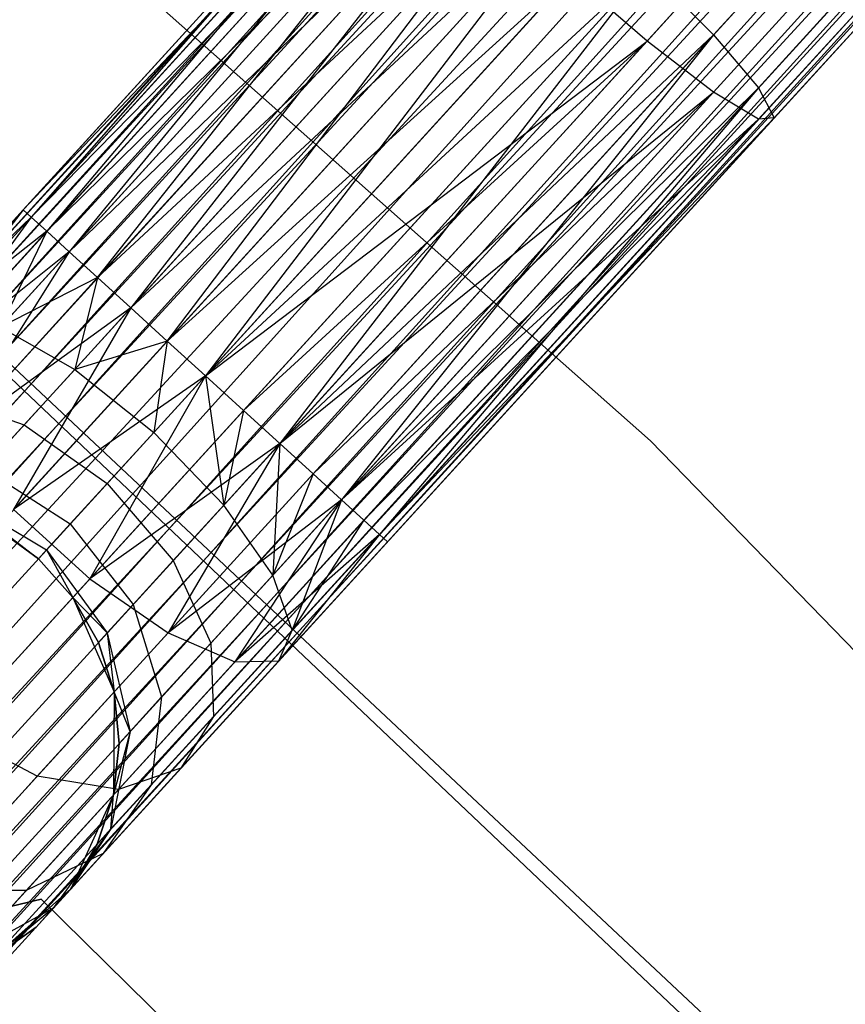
# Model space of a CAD drawing. Extents: x -102 to 102, y -101 to 102.
# Tile 451 of 481: x 41.34 to 44.67, y 43.63 to 47.61. Entities that reach past the tile are written whole.
import ezdxf

# ---------------------------------------------------------------- set-up
doc = ezdxf.new("R2010")
doc.units = 0
doc.header["$LTSCALE"] = 25.4
doc.layers.get('0').update_dxf_attribs({"linetype": 'CONTINUOUS'})

# ---------------------------------------------------------------- blocks, each defined once
blk = doc.blocks.new('NL2500011659_STL')
at = {"color": 0}
for p, q in [((28.4178, 32.6489, -7.3955), (53.6012, 60.2738, -7.3955)), ((28.4178, 32.6489, -7.6045), (53.6012, 60.2738, -7.3955)), ((28.4178, 32.6489, -7.6045), (53.6012, 60.2738, -7.3955)), ((28.4178, 32.6489, -7.3955), (53.6012, 60.2738, -7.3955)), ((53.6012, 60.2738, -7.3955), (28.4499, 32.6197, -7.191)), ((53.6012, 60.2738, -7.3955), (28.4499, 32.6197, -7.191)), ((53.6333, 60.2445, -7.809), (28.4178, 32.6489, -7.6045)), ((53.6333, 60.2445, -7.809), (28.4178, 32.6489, -7.6045)), ((28.4499, 32.6197, -7.809), (53.6333, 60.2445, -7.809)), ((28.4499, 32.6197, -7.809), (53.6333, 60.2445, -7.809)), ((28.5128, 32.5624, -8), (53.6333, 60.2445, -7.809)), ((28.5128, 32.5624, -8), (53.6333, 60.2445, -7.809)), ((28.4499, 32.6197, -7.191), (53.6962, 60.1872, -7)), ((28.4499, 32.6197, -7.191), (53.6962, 60.1872, -7)), ((28.5128, 32.5624, -7), (53.6962, 60.1872, -7)), ((28.5128, 32.5624, -7), (53.6962, 60.1872, -7)), ((53.6962, 60.1872, -7), (28.6036, 32.4796, -6.8309)), ((53.6962, 60.1872, -7), (28.6036, 32.4796, -6.8309)), ((53.787, 60.1045, -8.1691), (28.5128, 32.5624, -8)), ((53.787, 60.1045, -8.1691), (28.5128, 32.5624, -8)), ((28.6036, 32.4796, -8.1691), (53.787, 60.1045, -8.1691)), ((28.6036, 32.4796, -8.1691), (53.787, 60.1045, -8.1691)), ((28.7184, 32.3749, -8.309), (53.787, 60.1045, -8.1691)), ((28.7184, 32.3749, -8.309), (53.787, 60.1045, -8.1691)), ((28.6036, 32.4796, -6.8309), (53.9018, 59.9998, -6.691)), ((28.6036, 32.4796, -6.8309), (53.9018, 59.9998, -6.691)), ((28.7184, 32.3749, -6.691), (53.9018, 59.9998, -6.691)), ((28.7184, 32.3749, -6.691), (53.9018, 59.9998, -6.691)), ((53.9018, 59.9998, -6.691), (28.8522, 32.2529, -6.5865)), ((53.9018, 59.9998, -6.691), (28.8522, 32.2529, -6.5865)), ((54.0356, 59.8778, -8.4135), (28.7184, 32.3749, -8.309)), ((54.0356, 59.8778, -8.4135), (28.7184, 32.3749, -8.309)), ((28.8522, 32.2529, -8.4135), (54.0356, 59.8778, -8.4135)), ((28.8522, 32.2529, -8.4135), (54.0356, 59.8778, -8.4135)), ((28.9991, 32.119, -8.4782), (54.0356, 59.8778, -8.4135)), ((28.9991, 32.119, -8.4782), (54.0356, 59.8778, -8.4135)), ((28.8522, 32.2529, -6.5865), (54.1825, 59.7439, -6.5218)), ((28.8522, 32.2529, -6.5865), (54.1825, 59.7439, -6.5218)), ((28.9991, 32.119, -6.5218), (54.1825, 59.7439, -6.5218)), ((28.9991, 32.119, -6.5218), (54.1825, 59.7439, -6.5218)), ((28.9991, 32.119, -8.4782), (54.3362, 59.6038, -8.5)), ((28.9991, 32.119, -8.4782), (54.3362, 59.6038, -8.5)), ((29.1528, 31.9789, -6.5), (54.3362, 59.6038, -6.5)), ((29.1528, 31.9789, -6.5), (54.3362, 59.6038, -6.5)), ((29.1528, 31.9789, -8.5), (54.3362, 59.6038, -8.5)), ((29.1528, 31.9789, -8.5), (54.3362, 59.6038, -8.5)), ((29.3064, 31.8389, -8.4782), (54.3362, 59.6038, -8.5)), ((29.3064, 31.8389, -8.4782), (54.3362, 59.6038, -8.5)), ((29.3064, 31.8389, -6.5218), (54.4898, 59.4637, -6.5218)), ((29.3064, 31.8389, -6.5218), (54.4898, 59.4637, -6.5218)), ((54.4898, 59.4637, -6.5218), (29.4533, 31.7049, -6.5865)), ((54.4898, 59.4637, -6.5218), (29.4533, 31.7049, -6.5865)), ((54.6367, 59.3298, -8.4135), (29.3064, 31.8389, -8.4782)), ((54.6367, 59.3298, -8.4135), (29.3064, 31.8389, -8.4782)), ((29.4533, 31.7049, -8.4135), (54.6367, 59.3298, -8.4135)), ((29.4533, 31.7049, -8.4135), (54.6367, 59.3298, -8.4135)), ((29.5871, 31.5829, -8.309), (54.6367, 59.3298, -8.4135)), ((29.5871, 31.5829, -8.309), (54.6367, 59.3298, -8.4135)), ((29.4533, 31.7049, -6.5865), (54.7705, 59.2078, -6.691)), ((29.4533, 31.7049, -6.5865), (54.7705, 59.2078, -6.691)), ((29.5871, 31.5829, -6.691), (54.7705, 59.2078, -6.691)), ((29.5871, 31.5829, -6.691), (54.7705, 59.2078, -6.691)), ((54.7705, 59.2078, -6.691), (29.702, 31.4783, -6.8309)), ((54.7705, 59.2078, -6.691), (29.702, 31.4783, -6.8309)), ((54.8854, 59.1031, -8.1691), (29.5871, 31.5829, -8.309)), ((54.8854, 59.1031, -8.1691), (29.5871, 31.5829, -8.309)), ((29.702, 31.4783, -8.1691), (54.8854, 59.1031, -8.1691)), ((29.702, 31.4783, -8.1691), (54.8854, 59.1031, -8.1691)), ((29.7928, 31.3955, -8), (54.8854, 59.1031, -8.1691)), ((29.7928, 31.3955, -8), (54.8854, 59.1031, -8.1691)), ((29.702, 31.4783, -6.8309), (54.9762, 59.0204, -7)), ((29.702, 31.4783, -6.8309), (54.9762, 59.0204, -7)), ((29.7928, 31.3955, -7), (54.9762, 59.0204, -7)), ((29.7928, 31.3955, -7), (54.9762, 59.0204, -7)), ((54.9762, 59.0204, -7), (29.8556, 31.3382, -7.191)), ((54.9762, 59.0204, -7), (29.8556, 31.3382, -7.191)), ((55.039, 58.9631, -7.809), (29.7928, 31.3955, -8)), ((55.039, 58.9631, -7.809), (29.7928, 31.3955, -8)), ((29.8556, 31.3382, -7.809), (55.039, 58.9631, -7.809)), ((29.8556, 31.3382, -7.809), (55.039, 58.9631, -7.809)), ((29.8877, 31.3089, -7.6045), (55.039, 58.9631, -7.809)), ((29.8877, 31.3089, -7.6045), (55.039, 58.9631, -7.809)), ((29.8556, 31.3382, -7.191), (55.0711, 58.9338, -7.3955)), ((29.8556, 31.3382, -7.191), (55.0711, 58.9338, -7.3955)), ((55.0711, 58.9338, -7.3955), (29.8877, 31.3089, -7.6045)), ((29.8877, 31.3089, -7.3955), (55.0711, 58.9338, -7.3955)), ((55.0711, 58.9338, -7.3955), (29.8877, 31.3089, -7.6045)), ((29.8877, 31.3089, -7.3955), (55.0711, 58.9338, -7.3955)), ((45.7307, 49.2915, -307.7567), (44.1371, 47.5435, -308.1705)), ((45.7307, 49.2915, -307.7567), (44.1371, 47.5435, -308.1705)), ((45.3313, 49.1222, -306.0798), (43.8696, 47.5188, -306.4594)), ((45.3313, 49.1222, -306.0798), (43.8696, 47.5188, -306.4594)), ((43.8832, 45.9055, -308.5), (40.3295, 49.0553, -308.5)), ((40.3295, 49.0553, -318), (43.8832, 45.9055, -318)), ((43.8832, 45.9055, -308.5), (40.3295, 49.0553, -308.5)), ((40.3295, 49.0553, -318), (43.8832, 45.9055, -318)), ((45.8886, 49.0518, -307.4558), (44.3188, 47.3298, -307.8635)), ((45.8886, 49.0518, -307.4558), (44.3188, 47.3298, -307.8635)), ((45.6176, 48.9369, -306.3177), (44.1372, 47.313, -306.7021)), ((45.6176, 48.9369, -306.3177), (44.1372, 47.313, -306.7021)), ((45.9226, 48.8984, -307.0709), (44.383, 47.2095, -307.4707)), ((45.9226, 48.8984, -307.0709), (44.383, 47.2095, -307.4707)), ((45.8267, 48.8577, -306.6683), (44.3188, 47.2036, -307.0599)), ((45.8267, 48.8577, -306.6683), (44.3188, 47.2036, -307.0599)), ((42.9131, 48.5495, -307.4707), (41.3528, 46.8379, -307.3955)), ((42.9131, 48.5495, -307.4707), (41.3528, 46.8379, -307.6045)), ((42.9131, 48.5495, -307.4707), (41.3528, 46.8379, -307.3955)), ((42.9131, 48.5495, -307.4707), (41.3528, 46.8379, -307.6045)), ((42.9131, 48.5495, -307.4707), (41.3849, 46.8086, -307.809)), ((42.9131, 48.5495, -307.4707), (41.3849, 46.8086, -307.809)), ((42.9131, 48.4851, -307.0599), (41.3528, 46.8379, -307.3955)), ((42.9131, 48.4851, -307.0599), (41.3528, 46.8379, -307.3955)), ((43.0388, 48.4966, -307.8635), (41.3849, 46.8086, -307.809)), ((43.0388, 48.4966, -307.8635), (41.3849, 46.8086, -307.809)), ((42.9131, 48.4851, -307.0599), (41.3849, 46.8086, -307.191)), ((42.9131, 48.4851, -307.0599), (41.3849, 46.8086, -307.191)), ((43.0388, 48.4966, -307.8635), (41.4477, 46.7513, -308)), ((43.0388, 48.4966, -307.8635), (41.4477, 46.7513, -308)), ((42.9131, 48.4851, -307.0599), (41.4477, 46.7513, -307)), ((42.9131, 48.4851, -307.0599), (41.4477, 46.7513, -307)), ((43.0388, 48.4966, -307.8635), (41.5385, 46.6686, -308.1691)), ((43.0388, 48.4966, -307.8635), (41.5385, 46.6686, -308.1691)), ((43.2684, 48.3355, -308.1705), (41.5385, 46.6686, -308.1691)), ((43.2684, 48.3355, -308.1705), (41.5385, 46.6686, -308.1691)), ((43.2684, 48.3355, -308.1705), (41.6533, 46.5639, -308.309)), ((43.2684, 48.3355, -308.1705), (41.6533, 46.5639, -308.309)), ((43.2684, 48.3355, -308.1705), (41.7871, 46.4419, -308.4135)), ((43.2684, 48.3355, -308.1705), (41.7871, 46.4419, -308.4135)), ((43.0388, 48.3143, -306.7021), (41.4477, 46.7513, -307)), ((43.0388, 48.3143, -306.7021), (41.4477, 46.7513, -307)), ((43.0388, 48.3143, -306.7021), (41.5385, 46.6686, -306.8309)), ((43.0388, 48.3143, -306.7021), (41.5385, 46.6686, -306.8309)), ((41.6533, 46.5639, -306.691), (43.0388, 48.3143, -306.7021)), ((41.6533, 46.5639, -306.691), (43.0388, 48.3143, -306.7021)), ((43.5622, 48.094, -308.3385), (41.7871, 46.4419, -308.4135)), ((43.5622, 48.094, -308.3385), (41.7871, 46.4419, -308.4135)), ((43.5622, 48.094, -308.3385), (41.9341, 46.308, -308.4781)), ((43.5622, 48.094, -308.3385), (41.9341, 46.308, -308.4781)), ((43.5622, 48.094, -308.3385), (42.0877, 46.1679, -308.5)), ((43.5622, 48.094, -308.3385), (42.0877, 46.1679, -308.5)), ((41.6533, 46.5639, -306.691), (43.2685, 48.0669, -306.4594)), ((41.6533, 46.5639, -306.691), (43.2685, 48.0669, -306.4594)), ((41.7871, 46.4419, -306.5865), (43.2685, 48.0669, -306.4594)), ((41.7871, 46.4419, -306.5865), (43.2685, 48.0669, -306.4594)), ((41.9341, 46.308, -306.5219), (43.2685, 48.0669, -306.4594)), ((41.9341, 46.308, -306.5219), (43.2685, 48.0669, -306.4594)), ((43.8695, 47.8138, -308.3385), (42.0877, 46.1679, -308.5)), ((43.8695, 47.8138, -308.3385), (42.0877, 46.1679, -308.5)), ((43.8695, 47.8138, -308.3385), (42.2414, 46.0278, -308.4781)), ((43.8695, 47.8138, -308.3385), (42.2414, 46.0278, -308.4781)), ((43.8695, 47.8138, -308.3385), (42.3883, 45.8939, -308.4135)), ((43.8695, 47.8138, -308.3385), (42.3883, 45.8939, -308.4135)), ((43.8695, 47.8138, -308.3385), (44.1371, 47.5435, -308.1705)), ((43.8695, 47.8138, -308.3385), (44.1371, 47.5435, -308.1705)), ((41.9341, 46.308, -306.5219), (43.5624, 47.7855, -306.3735)), ((41.9341, 46.308, -306.5219), (43.5624, 47.7855, -306.3735)), ((42.0877, 46.1679, -306.5), (43.5624, 47.7855, -306.3735)), ((42.0877, 46.1679, -306.5), (43.5624, 47.7855, -306.3735)), ((43.8696, 47.5188, -306.4594), (43.5624, 47.7855, -306.3735)), ((43.8696, 47.5188, -306.4594), (43.5624, 47.7855, -306.3735)), ((44.1371, 47.5435, -308.1705), (42.3883, 45.8939, -308.4135)), ((44.1371, 47.5435, -308.1705), (42.3883, 45.8939, -308.4135)), ((44.1371, 47.5435, -308.1705), (42.5221, 45.7719, -308.309)), ((44.1371, 47.5435, -308.1705), (42.5221, 45.7719, -308.309)), ((44.1371, 47.5435, -308.1705), (42.6369, 45.6672, -308.1691)), ((44.1371, 47.5435, -308.1705), (42.6369, 45.6672, -308.1691)), ((44.1371, 47.5435, -308.1705), (44.3188, 47.3298, -307.8635)), ((44.1371, 47.5435, -308.1705), (44.3188, 47.3298, -307.8635)), ((42.0877, 46.1679, -306.5), (43.8696, 47.5188, -306.4594)), ((42.0877, 46.1679, -306.5), (43.8696, 47.5188, -306.4594)), ((42.2414, 46.0278, -306.5219), (43.8696, 47.5188, -306.4594)), ((42.2414, 46.0278, -306.5219), (43.8696, 47.5188, -306.4594)), ((43.8696, 47.5188, -306.4594), (42.3883, 45.8939, -306.5865)), ((43.8696, 47.5188, -306.4594), (42.3883, 45.8939, -306.5865)), ((44.1372, 47.313, -306.7021), (43.8696, 47.5188, -306.4594)), ((44.1372, 47.313, -306.7021), (43.8696, 47.5188, -306.4594)), ((42.3883, 45.8939, -306.5865), (44.1372, 47.313, -306.7021)), ((42.3883, 45.8939, -306.5865), (44.1372, 47.313, -306.7021)), ((42.5221, 45.7719, -306.691), (44.1372, 47.313, -306.7021)), ((42.5221, 45.7719, -306.691), (44.1372, 47.313, -306.7021)), ((44.3188, 47.3298, -307.8635), (42.6369, 45.6672, -308.1691)), ((44.3188, 47.3298, -307.8635), (42.6369, 45.6672, -308.1691)), ((42.6369, 45.6672, -306.8309), (44.1372, 47.313, -306.7021)), ((42.6369, 45.6672, -306.8309), (44.1372, 47.313, -306.7021)), ((44.3188, 47.3298, -307.8635), (42.7277, 45.5845, -308)), ((44.3188, 47.3298, -307.8635), (42.7277, 45.5845, -308)), ((44.3188, 47.3298, -307.8635), (42.7906, 45.5272, -307.809)), ((44.3188, 47.3298, -307.8635), (42.7906, 45.5272, -307.809)), ((44.3188, 47.2036, -307.0599), (44.1372, 47.313, -306.7021)), ((44.3188, 47.2036, -307.0599), (44.1372, 47.313, -306.7021)), ((44.3188, 47.3298, -307.8635), (44.383, 47.2095, -307.4707)), ((44.3188, 47.3298, -307.8635), (44.383, 47.2095, -307.4707)), ((42.6369, 45.6672, -306.8309), (44.3188, 47.2036, -307.0599)), ((42.6369, 45.6672, -306.8309), (44.3188, 47.2036, -307.0599)), ((42.7277, 45.5845, -307), (44.3188, 47.2036, -307.0599)), ((42.7277, 45.5845, -307), (44.3188, 47.2036, -307.0599)), ((44.383, 47.2095, -307.4707), (42.7906, 45.5272, -307.809)), ((44.383, 47.2095, -307.4707), (42.7906, 45.5272, -307.809)), ((42.7906, 45.5272, -307.191), (44.383, 47.2095, -307.4707)), ((42.7906, 45.5272, -307.191), (44.383, 47.2095, -307.4707)), ((44.3188, 47.2036, -307.0599), (42.7906, 45.5272, -307.191)), ((44.3188, 47.2036, -307.0599), (42.7906, 45.5272, -307.191)), ((44.383, 47.2095, -307.4707), (42.8227, 45.4979, -307.6045)), ((42.8227, 45.4979, -307.3955), (44.383, 47.2095, -307.4707)), ((42.8227, 45.4979, -307.3955), (44.383, 47.2095, -307.4707)), ((44.383, 47.2095, -307.4707), (42.8227, 45.4979, -307.6045)), ((44.383, 47.2095, -307.4707), (44.3188, 47.2036, -307.0599)), ((44.383, 47.2095, -307.4707), (44.3188, 47.2036, -307.0599)), ((41.3528, 46.8379, -307.6045), (40.9146, 46.3573, -307.4985)), ((41.3528, 46.8379, -307.3955), (40.9146, 46.3573, -307.4985)), ((41.3528, 46.8379, -307.3955), (40.9146, 46.3573, -307.4985)), ((41.3528, 46.8379, -307.6045), (40.9146, 46.3573, -307.4985)), ((41.3528, 46.8379, -307.6045), (41.0328, 46.4225, -307.8918)), ((41.3528, 46.8379, -307.6045), (41.0328, 46.4225, -307.8918)), ((41.3528, 46.8379, -307.3955), (41.3849, 46.8086, -307.191)), ((41.3849, 46.8086, -307.809), (41.3528, 46.8379, -307.6045)), ((41.3528, 46.8379, -307.3955), (41.3849, 46.8086, -307.191)), ((41.3849, 46.8086, -307.809), (41.3528, 46.8379, -307.6045)), ((40.7, 46.7782, -308.5), (44.1217, 43.5673, -308.5)), ((44.1217, 43.5673, -318), (40.7, 46.7782, -318)), ((44.1217, 43.5673, -318), (40.7, 46.7782, -318)), ((40.7, 46.7782, -308.5), (44.1217, 43.5673, -308.5)), ((41.3849, 46.8086, -307.191), (40.9146, 46.3573, -307.4985)), ((41.3849, 46.8086, -307.191), (40.9146, 46.3573, -307.4985)), ((41.3849, 46.8086, -307.191), (40.9273, 46.1804, -307.1223)), ((41.3849, 46.8086, -307.191), (40.9273, 46.1804, -307.1223)), ((41.3849, 46.8086, -307.809), (41.0328, 46.4225, -307.8918)), ((41.3849, 46.8086, -307.809), (41.0328, 46.4225, -307.8918)), ((41.3849, 46.8086, -307.191), (41.4477, 46.7513, -307)), ((41.4477, 46.7513, -308), (41.3849, 46.8086, -307.809)), ((41.3849, 46.8086, -307.191), (41.4477, 46.7513, -307)), ((41.4477, 46.7513, -308), (41.3849, 46.8086, -307.809)), ((41.4477, 46.7513, -307), (40.9273, 46.1804, -307.1223)), ((41.4477, 46.7513, -307), (40.9273, 46.1804, -307.1223)), ((41.4477, 46.7513, -308), (41.0328, 46.4225, -307.8918)), ((41.4477, 46.7513, -308), (41.0328, 46.4225, -307.8918)), ((41.4477, 46.7513, -308), (41.2615, 46.3646, -308.2343)), ((41.4477, 46.7513, -308), (41.2615, 46.3646, -308.2343)), ((41.4477, 46.7513, -307), (41.5385, 46.6686, -306.8309)), ((41.5385, 46.6686, -308.1691), (41.4477, 46.7513, -308)), ((41.4477, 46.7513, -307), (41.5385, 46.6686, -306.8309)), ((41.5385, 46.6686, -308.1691), (41.4477, 46.7513, -308)), ((41.5385, 46.6686, -306.8309), (40.9273, 46.1804, -307.1223)), ((41.5385, 46.6686, -306.8309), (40.9273, 46.1804, -307.1223)), ((41.5385, 46.6686, -306.8309), (41.0686, 45.9224, -306.8285)), ((41.5385, 46.6686, -306.8309), (41.0686, 45.9224, -306.8285)), ((41.5385, 46.6686, -308.1691), (41.2615, 46.3646, -308.2343)), ((41.5385, 46.6686, -308.1691), (41.2615, 46.3646, -308.2343)), ((41.5385, 46.6686, -306.8309), (41.6533, 46.5639, -306.691)), ((41.6533, 46.5639, -308.309), (41.5385, 46.6686, -308.1691)), ((41.5385, 46.6686, -306.8309), (41.6533, 46.5639, -306.691)), ((41.6533, 46.5639, -308.309), (41.5385, 46.6686, -308.1691)), ((41.6533, 46.5639, -306.691), (41.0686, 45.9224, -306.8285)), ((41.6533, 46.5639, -306.691), (41.0686, 45.9224, -306.8285)), ((41.6533, 46.5639, -308.309), (41.2615, 46.3646, -308.2343)), ((41.6533, 46.5639, -308.309), (41.2615, 46.3646, -308.2343)), ((41.6533, 46.5639, -308.309), (41.561, 46.1938, -308.4667)), ((41.6533, 46.5639, -308.309), (41.561, 46.1938, -308.4667)), ((41.7871, 46.4419, -308.4135), (41.6533, 46.5639, -308.309)), ((41.6533, 46.5639, -306.691), (41.7871, 46.4419, -306.5865)), ((41.6533, 46.5639, -306.691), (41.7871, 46.4419, -306.5865)), ((41.7871, 46.4419, -308.4135), (41.6533, 46.5639, -308.309)), ((44.3152, 43.299, -316), (40.9551, 46.4885, -316)), ((40.9551, 46.4885, -315), (44.3152, 43.299, -315)), ((44.3152, 43.299, -316), (40.9551, 46.4885, -316)), ((40.9551, 46.4885, -315), (44.3152, 43.299, -315)), ((41.7871, 46.4419, -306.5865), (41.0686, 45.9224, -306.8285)), ((41.7871, 46.4419, -306.5865), (41.0686, 45.9224, -306.8285)), ((41.7871, 46.4419, -306.5865), (41.3141, 45.6279, -306.6676)), ((41.7871, 46.4419, -306.5865), (41.3141, 45.6279, -306.6676)), ((41.7871, 46.4419, -308.4135), (41.561, 46.1938, -308.4667)), ((41.7871, 46.4419, -308.4135), (41.561, 46.1938, -308.4667)), ((41.9341, 46.308, -308.4781), (41.7871, 46.4419, -308.4135)), ((41.7871, 46.4419, -306.5865), (41.9341, 46.308, -306.5219)), ((41.7871, 46.4419, -306.5865), (41.9341, 46.308, -306.5219)), ((41.9341, 46.308, -308.4781), (41.7871, 46.4419, -308.4135)), ((41.2615, 46.3646, -308.2343), (41.561, 46.1938, -308.4667)), ((41.2615, 46.3646, -308.2343), (41.561, 46.1938, -308.4667)), ((41.9341, 46.308, -306.5219), (41.3141, 45.6279, -306.6676)), ((41.9341, 46.308, -306.5219), (41.3141, 45.6279, -306.6676)), ((41.9341, 46.308, -308.4781), (41.561, 46.1938, -308.4667)), ((41.9341, 46.308, -308.4781), (41.561, 46.1938, -308.4667)), ((41.9341, 46.308, -308.4781), (41.8795, 45.9395, -308.549)), ((41.9341, 46.308, -308.4781), (41.8795, 45.9395, -308.549)), ((42.0877, 46.1679, -308.5), (41.9341, 46.308, -308.4781)), ((41.9341, 46.308, -306.5219), (42.0877, 46.1679, -306.5)), ((41.9341, 46.308, -306.5219), (42.0877, 46.1679, -306.5)), ((42.0877, 46.1679, -308.5), (41.9341, 46.308, -308.4781)), ((41.561, 46.1938, -308.4667), (41.3569, 45.97, -308.621)), ((41.561, 46.1938, -308.4667), (41.3569, 45.97, -308.621)), ((41.561, 46.1938, -308.4667), (41.8795, 45.9395, -308.549)), ((41.561, 46.1938, -308.4667), (41.8795, 45.9395, -308.549)), ((42.0877, 46.1679, -306.5), (41.3141, 45.6279, -306.6676)), ((42.0877, 46.1679, -306.5), (41.3141, 45.6279, -306.6676)), ((42.0877, 46.1679, -306.5), (41.6214, 45.3477, -306.6676)), ((42.0877, 46.1679, -306.5), (41.6214, 45.3477, -306.6676)), ((41.8795, 45.9395, -308.549), (42.0877, 46.1679, -308.5)), ((41.8795, 45.9395, -308.549), (42.0877, 46.1679, -308.5)), ((42.2414, 46.0278, -308.4781), (42.0877, 46.1679, -308.5)), ((42.0877, 46.1679, -306.5), (42.2414, 46.0278, -306.5219)), ((42.0877, 46.1679, -308.5), (42.1621, 45.6458, -308.4667)), ((42.2414, 46.0278, -308.4781), (42.0877, 46.1679, -308.5)), ((42.0877, 46.1679, -308.5), (42.1621, 45.6458, -308.4667)), ((42.0877, 46.1679, -306.5), (42.2414, 46.0278, -306.5219)), ((41.0115, 46.0905, -308.4233), (41.3569, 45.97, -308.621)), ((41.0115, 46.0905, -308.4233), (41.3569, 45.97, -308.621)), ((42.2414, 46.0278, -306.5219), (41.6214, 45.3477, -306.6676)), ((42.2414, 46.0278, -306.5219), (41.6214, 45.3477, -306.6676)), ((42.2414, 46.0278, -308.4781), (42.1621, 45.6458, -308.4667)), ((42.2414, 46.0278, -308.4781), (42.1621, 45.6458, -308.4667)), ((42.3883, 45.8939, -308.4135), (42.2414, 46.0278, -308.4781)), ((42.2414, 46.0278, -306.5219), (42.3883, 45.8939, -306.5865)), ((42.3883, 45.8939, -308.4135), (42.2414, 46.0278, -308.4781)), ((42.2414, 46.0278, -306.5219), (42.3883, 45.8939, -306.5865)), ((41.3569, 45.97, -308.621), (41.195, 45.7924, -308.8614)), ((41.3569, 45.97, -308.621), (41.195, 45.7924, -308.8614)), ((41.3569, 45.97, -308.621), (41.6917, 45.7335, -308.691)), ((41.3569, 45.97, -308.621), (41.6917, 45.7335, -308.691)), ((41.6917, 45.7335, -308.691), (41.8795, 45.9395, -308.549)), ((41.6917, 45.7335, -308.691), (41.8795, 45.9395, -308.549)), ((42.1621, 45.6458, -308.4667), (41.8795, 45.9395, -308.549)), ((42.1621, 45.6458, -308.4667), (41.8795, 45.9395, -308.549)), ((47.1915, 42.4988, -308.5), (43.8832, 45.9055, -308.5)), ((43.8832, 45.9055, -318), (47.1915, 42.4988, -318)), ((43.8832, 45.9055, -308.5), (43.8832, 45.9055, -318)), ((47.1915, 42.4988, -308.5), (43.8832, 45.9055, -308.5)), ((43.8832, 45.9055, -318), (47.1915, 42.4988, -318)), ((43.8832, 45.9055, -308.5), (43.8832, 45.9055, -318)), ((42.3883, 45.8939, -306.5865), (41.6214, 45.3477, -306.6676)), ((42.3883, 45.8939, -306.5865), (41.6214, 45.3477, -306.6676)), ((42.3883, 45.8939, -306.5865), (41.9373, 45.1304, -306.8285)), ((42.3883, 45.8939, -306.5865), (41.9373, 45.1304, -306.8285)), ((42.3883, 45.8939, -308.4135), (42.1621, 45.6458, -308.4667)), ((42.3883, 45.8939, -308.4135), (42.1621, 45.6458, -308.4667)), ((42.3883, 45.8939, -308.4135), (42.3598, 45.3633, -308.2343)), ((42.3883, 45.8939, -308.4135), (42.3598, 45.3633, -308.2343)), ((42.5221, 45.7719, -308.309), (42.3883, 45.8939, -308.4135)), ((42.3883, 45.8939, -306.5865), (42.5221, 45.7719, -306.691)), ((42.5221, 45.7719, -308.309), (42.3883, 45.8939, -308.4135)), ((42.3883, 45.8939, -306.5865), (42.5221, 45.7719, -306.691)), ((41.195, 45.7924, -308.8614), (41.5427, 45.57, -308.9122)), ((41.195, 45.7924, -308.8614), (41.5427, 45.57, -308.9122)), ((42.5221, 45.7719, -306.691), (41.9373, 45.1304, -306.8285)), ((42.5221, 45.7719, -306.691), (41.9373, 45.1304, -306.8285)), ((42.5221, 45.7719, -308.309), (42.3598, 45.3633, -308.2343)), ((42.5221, 45.7719, -308.309), (42.3598, 45.3633, -308.2343)), ((42.6369, 45.6672, -308.1691), (42.5221, 45.7719, -308.309)), ((42.5221, 45.7719, -306.691), (42.6369, 45.6672, -306.8309)), ((42.6369, 45.6672, -308.1691), (42.5221, 45.7719, -308.309)), ((42.5221, 45.7719, -306.691), (42.6369, 45.6672, -306.8309)), ((41.5427, 45.57, -308.9122), (41.6917, 45.7335, -308.691)), ((41.5427, 45.57, -308.9122), (41.6917, 45.7335, -308.691)), ((41.6917, 45.7335, -308.691), (41.9581, 45.422, -308.621)), ((41.6917, 45.7335, -308.691), (41.9581, 45.422, -308.621)), ((41.091, 45.6783, -309.1643), (41.414, 45.4289, -309.5)), ((41.091, 45.6783, -309.1643), (41.414, 45.4289, -309.5)), ((41.091, 45.6783, -309.1643), (41.447, 45.4651, -309.191)), ((41.091, 45.6783, -309.1643), (41.447, 45.4651, -309.191)), ((42.6369, 45.6672, -306.8309), (41.9373, 45.1304, -306.8285)), ((42.6369, 45.6672, -306.8309), (41.9373, 45.1304, -306.8285)), ((42.6369, 45.6672, -306.8309), (42.2073, 45.0135, -307.1223)), ((42.6369, 45.6672, -306.8309), (42.2073, 45.0135, -307.1223)), ((42.6369, 45.6672, -308.1691), (42.3598, 45.3633, -308.2343)), ((42.6369, 45.6672, -308.1691), (42.3598, 45.3633, -308.2343)), ((42.6369, 45.6672, -308.1691), (42.4385, 45.141, -307.8918)), ((42.6369, 45.6672, -308.1691), (42.4385, 45.141, -307.8918)), ((42.7277, 45.5845, -308), (42.6369, 45.6672, -308.1691)), ((42.6369, 45.6672, -306.8309), (42.7277, 45.5845, -307)), ((42.7277, 45.5845, -308), (42.6369, 45.6672, -308.1691)), ((42.6369, 45.6672, -306.8309), (42.7277, 45.5845, -307)), ((41.3141, 45.6279, -306.6676), (41.6214, 45.3477, -306.6676)), ((41.3141, 45.6279, -306.6676), (41.6214, 45.3477, -306.6676)), ((42.1621, 45.6458, -308.4667), (41.9581, 45.422, -308.621)), ((42.1621, 45.6458, -308.4667), (41.9581, 45.422, -308.621)), ((42.3598, 45.3633, -308.2343), (42.1621, 45.6458, -308.4667)), ((42.3598, 45.3633, -308.2343), (42.1621, 45.6458, -308.4667)), ((42.7277, 45.5845, -307), (42.2073, 45.0135, -307.1223)), ((42.7277, 45.5845, -307), (42.2073, 45.0135, -307.1223)), ((42.7277, 45.5845, -308), (42.4385, 45.141, -307.8918)), ((42.7277, 45.5845, -308), (42.4385, 45.141, -307.8918)), ((42.7906, 45.5272, -307.809), (42.7277, 45.5845, -308)), ((42.7277, 45.5845, -307), (42.7906, 45.5272, -307.191)), ((42.7906, 45.5272, -307.809), (42.7277, 45.5845, -308)), ((42.7277, 45.5845, -307), (42.7906, 45.5272, -307.191)), ((41.2457, 45.5528, -314), (41.414, 45.4289, -314)), ((41.414, 45.4289, -309.5), (41.2457, 45.5528, -309.5)), ((41.414, 45.4289, -309.5), (41.2457, 45.5528, -309.5)), ((41.2457, 45.5528, -314), (41.414, 45.4289, -314)), ((41.447, 45.4651, -309.191), (41.5427, 45.57, -308.9122)), ((41.447, 45.4651, -309.191), (41.5427, 45.57, -308.9122)), ((41.5427, 45.57, -308.9122), (41.7962, 45.2443, -308.8614)), ((41.5427, 45.57, -308.9122), (41.7962, 45.2443, -308.8614)), ((42.7906, 45.5272, -307.191), (42.2073, 45.0135, -307.1223)), ((42.7906, 45.5272, -307.191), (42.2073, 45.0135, -307.1223)), ((42.7906, 45.5272, -307.809), (42.3846, 45.0173, -307.4985)), ((42.7906, 45.5272, -307.809), (42.3846, 45.0173, -307.4985)), ((42.7906, 45.5272, -307.191), (42.3846, 45.0173, -307.4985)), ((42.7906, 45.5272, -307.191), (42.3846, 45.0173, -307.4985)), ((42.7906, 45.5272, -307.809), (42.4385, 45.141, -307.8918)), ((42.7906, 45.5272, -307.809), (42.4385, 45.141, -307.8918)), ((42.8227, 45.4979, -307.6045), (42.7906, 45.5272, -307.809)), ((42.7906, 45.5272, -307.191), (42.8227, 45.4979, -307.3955)), ((42.8227, 45.4979, -307.6045), (42.7906, 45.5272, -307.809)), ((42.7906, 45.5272, -307.191), (42.8227, 45.4979, -307.3955)), ((41.414, 45.4289, -309.5), (41.447, 45.4651, -309.191)), ((41.414, 45.4289, -309.5), (41.447, 45.4651, -309.191)), ((41.447, 45.4651, -309.191), (41.553, 45.2727, -309.5)), ((41.447, 45.4651, -309.191), (41.553, 45.2727, -309.5)), ((41.447, 45.4651, -309.191), (41.6922, 45.1303, -309.1643)), ((41.447, 45.4651, -309.191), (41.6922, 45.1303, -309.1643)), ((42.8227, 45.4979, -307.3955), (42.3846, 45.0173, -307.4985)), ((42.8227, 45.4979, -307.6045), (42.3846, 45.0173, -307.4985)), ((42.8227, 45.4979, -307.6045), (42.3846, 45.0173, -307.4985)), ((42.8227, 45.4979, -307.3955), (42.3846, 45.0173, -307.4985)), ((41.414, 45.4289, -314), (41.553, 45.2727, -314)), ((41.553, 45.2727, -309.5), (41.414, 45.4289, -309.5)), ((41.414, 45.4289, -309.5), (41.414, 45.4289, -314)), ((41.414, 45.4289, -309.5), (41.414, 45.4289, -314)), ((41.553, 45.2727, -309.5), (41.414, 45.4289, -309.5)), ((41.414, 45.4289, -314), (41.553, 45.2727, -314)), ((41.9581, 45.422, -308.621), (41.7962, 45.2443, -308.8614)), ((41.9581, 45.422, -308.621), (41.7962, 45.2443, -308.8614)), ((41.9581, 45.422, -308.621), (42.1099, 45.0891, -308.4233)), ((41.9581, 45.422, -308.621), (42.1099, 45.0891, -308.4233)), ((41.6214, 45.3477, -306.6676), (41.0621, 44.7342, -307.0906)), ((41.6214, 45.3477, -306.6676), (41.0621, 44.7342, -307.0906)), ((41.6214, 45.3477, -306.6676), (41.9373, 45.1304, -306.8285)), ((41.6214, 45.3477, -306.6676), (41.9373, 45.1304, -306.8285)), ((42.3598, 45.3633, -308.2343), (42.1099, 45.0891, -308.4233)), ((42.3598, 45.3633, -308.2343), (42.1099, 45.0891, -308.4233)), ((42.4385, 45.141, -307.8918), (42.3598, 45.3633, -308.2343)), ((42.4385, 45.141, -307.8918), (42.3598, 45.3633, -308.2343)), ((41.553, 45.2727, -314), (41.7197, 44.8918, -314)), ((41.6922, 45.1303, -309.1643), (41.553, 45.2727, -309.5)), ((41.6922, 45.1303, -309.1643), (41.553, 45.2727, -309.5)), ((41.6564, 45.091, -309.5), (41.553, 45.2727, -309.5)), ((41.553, 45.2727, -314), (41.6564, 45.091, -309.5)), ((41.553, 45.2727, -314), (41.7197, 44.8918, -314)), ((41.553, 45.2727, -309.5), (41.553, 45.2727, -314)), ((41.553, 45.2727, -309.5), (41.553, 45.2727, -314)), ((41.6564, 45.091, -309.5), (41.553, 45.2727, -309.5)), ((41.553, 45.2727, -314), (41.6564, 45.091, -309.5)), ((41.7962, 45.2443, -308.8614), (41.6922, 45.1303, -309.1643)), ((41.7962, 45.2443, -308.8614), (41.6922, 45.1303, -309.1643)), ((41.7962, 45.2443, -308.8614), (41.9115, 44.8716, -308.7177)), ((41.7962, 45.2443, -308.8614), (41.9115, 44.8716, -308.7177)), ((41.9373, 45.1304, -306.8285), (41.4098, 44.5517, -307.2274)), ((41.9373, 45.1304, -306.8285), (41.4098, 44.5517, -307.2274)), ((41.6922, 45.1303, -309.1643), (41.6564, 45.091, -309.5)), ((41.6922, 45.1303, -309.1643), (41.6564, 45.091, -309.5)), ((41.6922, 45.1303, -309.1643), (41.7197, 44.8918, -309.5)), ((41.6922, 45.1303, -309.1643), (41.7197, 44.8918, -309.5)), ((41.6922, 45.1303, -309.1643), (41.7842, 44.7319, -309.0887)), ((41.6922, 45.1303, -309.1643), (41.7842, 44.7319, -309.0887)), ((41.9373, 45.1304, -306.8285), (42.2073, 45.0135, -307.1223)), ((41.9373, 45.1304, -306.8285), (42.2073, 45.0135, -307.1223)), ((42.4385, 45.141, -307.8918), (42.121, 44.7927, -308.132)), ((42.4385, 45.141, -307.8918), (42.121, 44.7927, -308.132)), ((42.3846, 45.0173, -307.4985), (42.4385, 45.141, -307.8918)), ((42.3846, 45.0173, -307.4985), (42.4385, 45.141, -307.8918)), ((41.7197, 44.8918, -309.5), (41.6564, 45.091, -309.5)), ((41.6564, 45.091, -309.5), (41.7197, 44.8918, -314)), ((41.6564, 45.091, -309.5), (41.7197, 44.8918, -314)), ((41.7197, 44.8918, -309.5), (41.6564, 45.091, -309.5)), ((42.1099, 45.0891, -308.4233), (41.9115, 44.8716, -308.7177)), ((42.1099, 45.0891, -308.4233), (41.9115, 44.8716, -308.7177)), ((42.1099, 45.0891, -308.4233), (42.121, 44.7927, -308.132)), ((42.1099, 45.0891, -308.4233), (42.121, 44.7927, -308.132)), ((42.2073, 45.0135, -307.1223), (41.7378, 44.4985, -307.4774)), ((42.2073, 45.0135, -307.1223), (41.7378, 44.4985, -307.4774)), ((42.3846, 45.0173, -307.4985), (41.9893, 44.5837, -307.7974)), ((42.3846, 45.0173, -307.4985), (41.9893, 44.5837, -307.7974)), ((42.2073, 45.0135, -307.1223), (42.3846, 45.0173, -307.4985)), ((42.2073, 45.0135, -307.1223), (42.3846, 45.0173, -307.4985)), ((41.7197, 44.8918, -314), (41.7172, 44.4759, -314)), ((41.7197, 44.8918, -314), (41.7172, 44.4759, -314)), ((41.7842, 44.7319, -309.0887), (41.7197, 44.8918, -309.5)), ((41.7842, 44.7319, -309.0887), (41.7197, 44.8918, -309.5)), ((41.7403, 44.6837, -309.5), (41.7197, 44.8918, -309.5)), ((41.7197, 44.8918, -314), (41.7403, 44.6837, -309.5)), ((41.7197, 44.8918, -309.5), (41.7197, 44.8918, -314)), ((41.7197, 44.8918, -309.5), (41.7197, 44.8918, -314)), ((41.7403, 44.6837, -309.5), (41.7197, 44.8918, -309.5)), ((41.7197, 44.8918, -314), (41.7403, 44.6837, -309.5)), ((41.9115, 44.8716, -308.7177), (41.7842, 44.7319, -309.0887)), ((41.9115, 44.8716, -308.7177), (41.7842, 44.7319, -309.0887)), ((41.9115, 44.8716, -308.7177), (41.8689, 44.5162, -308.5061)), ((41.9115, 44.8716, -308.7177), (41.8689, 44.5162, -308.5061)), ((42.121, 44.7927, -308.132), (41.8689, 44.5162, -308.5061)), ((42.121, 44.7927, -308.132), (41.8689, 44.5162, -308.5061)), ((42.121, 44.7927, -308.132), (41.9893, 44.5837, -307.7974)), ((42.121, 44.7927, -308.132), (41.9893, 44.5837, -307.7974)), ((41.4098, 44.5517, -307.2274), (41.0621, 44.7342, -307.0906)), ((41.4098, 44.5517, -307.2274), (41.0621, 44.7342, -307.0906)), ((41.7842, 44.7319, -309.0887), (41.7071, 44.3387, -308.9774)), ((41.7842, 44.7319, -309.0887), (41.7071, 44.3387, -308.9774)), ((41.7842, 44.7319, -309.0887), (41.7172, 44.4759, -309.5)), ((41.7842, 44.7319, -309.0887), (41.7172, 44.4759, -309.5)), ((41.7842, 44.7319, -309.0887), (41.7403, 44.6837, -309.5)), ((41.7842, 44.7319, -309.0887), (41.7403, 44.6837, -309.5)), ((41.7172, 44.4759, -309.5), (41.7403, 44.6837, -309.5)), ((41.7403, 44.6837, -309.5), (41.7172, 44.4759, -314)), ((41.7403, 44.6837, -309.5), (41.7172, 44.4759, -314)), ((41.7172, 44.4759, -309.5), (41.7403, 44.6837, -309.5)), ((41.4098, 44.5517, -307.2274), (40.9911, 44.0925, -307.8489)), ((41.4098, 44.5517, -307.2274), (40.9911, 44.0925, -307.8489)), ((41.7378, 44.4985, -307.4774), (41.4098, 44.5517, -307.2274)), ((41.7378, 44.4985, -307.4774), (41.4098, 44.5517, -307.2274)), ((41.9893, 44.5837, -307.7974), (41.6756, 44.2397, -308.263)), ((41.9893, 44.5837, -307.7974), (41.6756, 44.2397, -308.263)), ((41.9893, 44.5837, -307.7974), (41.7378, 44.4985, -307.4774)), ((41.9893, 44.5837, -307.7974), (41.7378, 44.4985, -307.4774)), ((41.8689, 44.5162, -308.5061), (41.6756, 44.2397, -308.263)), ((41.8689, 44.5162, -308.5061), (41.6756, 44.2397, -308.263)), ((41.8689, 44.5162, -308.5061), (41.7071, 44.3387, -308.9774)), ((41.8689, 44.5162, -308.5061), (41.7071, 44.3387, -308.9774)), ((41.7378, 44.4985, -307.4774), (41.3651, 44.0898, -308.0305)), ((41.7378, 44.4985, -307.4774), (41.3651, 44.0898, -308.0305)), ((41.7172, 44.4759, -314), (41.5457, 44.0971, -314)), ((41.7172, 44.4759, -314), (41.5457, 44.0971, -314)), ((41.6514, 44.2775, -309.5), (41.7172, 44.4759, -309.5)), ((41.7172, 44.4759, -314), (41.6514, 44.2775, -309.5)), ((41.6514, 44.2775, -309.5), (41.7172, 44.4759, -309.5)), ((41.7172, 44.4759, -314), (41.6514, 44.2775, -309.5)), ((41.7071, 44.3387, -308.9774), (41.7172, 44.4759, -309.5)), ((41.7071, 44.3387, -308.9774), (41.7172, 44.4759, -309.5)), ((41.7172, 44.4759, -309.5), (41.7172, 44.4759, -314)), ((41.7172, 44.4759, -309.5), (41.7172, 44.4759, -314)), ((41.7071, 44.3387, -308.9774), (41.4743, 44.0187, -308.8497)), ((41.7071, 44.3387, -308.9774), (41.4743, 44.0187, -308.8497)), ((41.7071, 44.3387, -308.9774), (41.5457, 44.0971, -309.5)), ((41.7071, 44.3387, -308.9774), (41.5457, 44.0971, -309.5)), ((41.7071, 44.3387, -308.9774), (41.6514, 44.2775, -309.5)), ((41.7071, 44.3387, -308.9774), (41.6514, 44.2775, -309.5)), ((41.5457, 44.0971, -309.5), (41.6514, 44.2775, -309.5)), ((41.6514, 44.2775, -309.5), (41.5457, 44.0971, -314)), ((41.6514, 44.2775, -309.5), (41.5457, 44.0971, -314)), ((41.5457, 44.0971, -309.5), (41.6514, 44.2775, -309.5)), ((41.6756, 44.2397, -308.263), (41.3651, 44.0898, -308.0305)), ((41.6756, 44.2397, -308.263), (41.3651, 44.0898, -308.0305)), ((41.6756, 44.2397, -308.263), (41.4743, 44.0187, -308.8497)), ((41.6756, 44.2397, -308.263), (41.4743, 44.0187, -308.8497)), ((41.3651, 44.0898, -308.0305), (40.9911, 44.0925, -307.8489)), ((41.3651, 44.0898, -308.0305), (40.9911, 44.0925, -307.8489)), ((41.3651, 44.0898, -308.0305), (41.1259, 43.8274, -308.7274)), ((41.3651, 44.0898, -308.0305), (41.1259, 43.8274, -308.7274)), ((41.5457, 44.0971, -314), (41.235, 43.8208, -314)), ((41.5457, 44.0971, -314), (41.235, 43.8208, -314)), ((41.5457, 44.0971, -314), (41.4049, 43.9426, -309.5)), ((41.5457, 44.0971, -314), (41.4049, 43.9426, -309.5)), ((41.4743, 44.0187, -308.8497), (41.5457, 44.0971, -309.5)), ((41.4743, 44.0187, -308.8497), (41.5457, 44.0971, -309.5)), ((41.5457, 44.0971, -309.5), (41.5457, 44.0971, -314)), ((41.5457, 44.0971, -309.5), (41.5457, 44.0971, -314)), ((41.0499, 43.9665, -312), (41.4255, 44.055, -312)), ((41.4255, 44.055, -314), (41.0499, 43.9665, -314)), ((41.4255, 44.055, -314), (41.0499, 43.9665, -314)), ((41.0499, 43.9665, -312), (41.4255, 44.055, -312)), ((41.4255, 44.055, -312), (41.4255, 44.055, -314)), ((41.4255, 44.055, -312), (43.4249, 42.0866, -312)), ((43.4249, 42.0866, -314), (41.4255, 44.055, -314)), ((41.4255, 44.055, -312), (41.4255, 44.055, -314)), ((43.4249, 42.0866, -314), (41.4255, 44.055, -314)), ((41.4255, 44.055, -312), (43.4249, 42.0866, -312)), ((41.4743, 44.0187, -308.8497), (41.1259, 43.8274, -308.7274)), ((41.4743, 44.0187, -308.8497), (41.1259, 43.8274, -308.7274)), ((41.4743, 44.0187, -308.8497), (41.235, 43.8208, -309.5)), ((41.4743, 44.0187, -308.8497), (41.235, 43.8208, -309.5)), ((41.4743, 44.0187, -308.8497), (41.4049, 43.9426, -309.5)), ((41.4743, 44.0187, -308.8497), (41.4049, 43.9426, -309.5)), ((41.235, 43.8208, -309.5), (41.4049, 43.9426, -309.5)), ((41.4049, 43.9426, -309.5), (41.235, 43.8208, -314)), ((41.4049, 43.9426, -309.5), (41.235, 43.8208, -314)), ((41.235, 43.8208, -309.5), (41.4049, 43.9426, -309.5))]:
    blk.add_line(p, q, dxfattribs=at)

msp = doc.modelspace()

# ---------------------------------------------------------------- block references
at = {"color": 0}
msp.add_blockref('NL2500011659_STL', (0, 0), dxfattribs=at)

doc.saveas('drawing.dxf')
